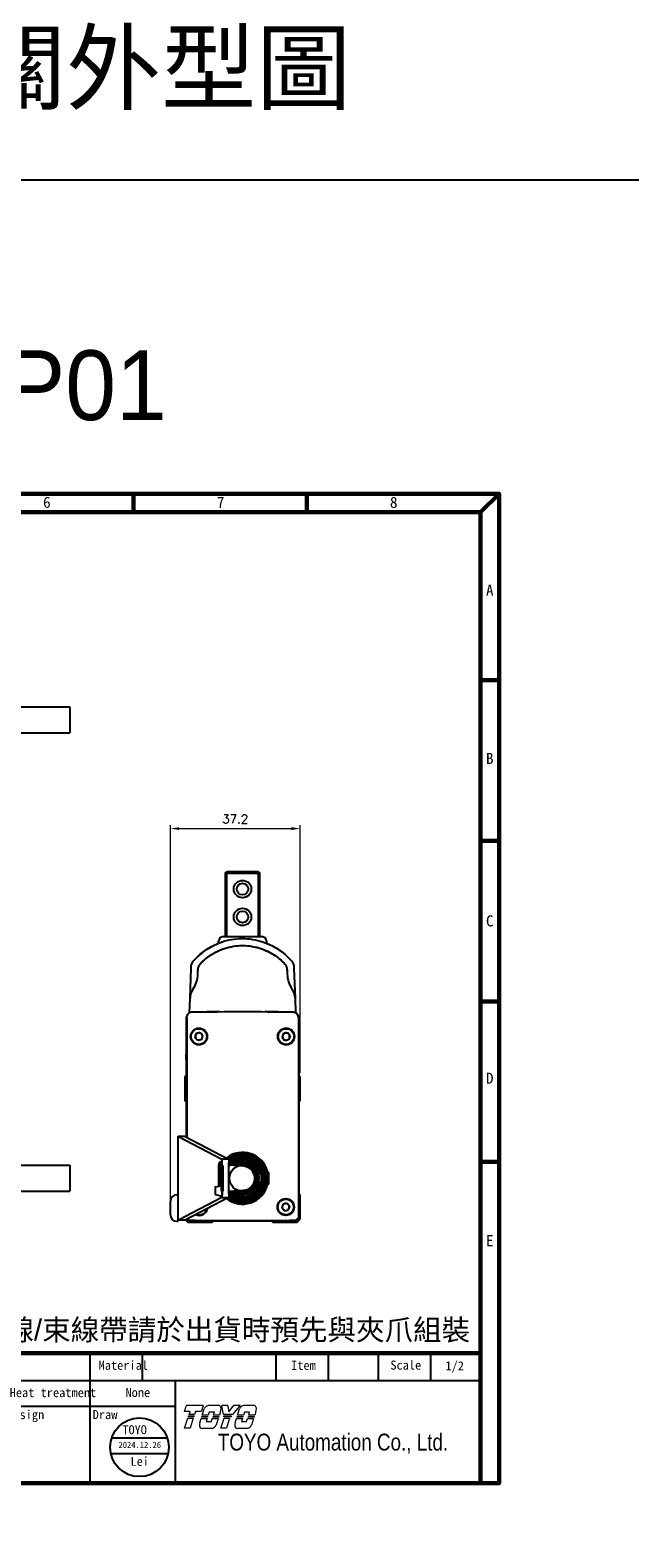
# Model space of a CAD drawing. Header units: millimetres. Extents: x 399 to 6233, y -1870 to 1602.
# Tile 662 of 711: x 5561 to 5733, y 516 to 949. Entities that reach past the tile are written whole.
import ezdxf
from ezdxf.enums import TextEntityAlignment as Align

# ---------------------------------------------------------------- set-up
doc = ezdxf.new("R2010")
doc.units = ezdxf.units.MM
doc.linetypes.add('SLD-實線', pattern=[0])
for name, color, linetype, lineweight in [('AM_0', 7, 'Continuous', 50), ('AM_5', 3, 'Continuous', 25), ('可見 (ISO)', 7, 'Continuous', 25)]:
    doc.layers.add(name, color=color, linetype=linetype, lineweight=lineweight)
doc.layers.add('BORDER', color=7, linetype='Continuous')
doc.layers.add('圖框', color=7, linetype='SLD-實線')
doc.styles.add('SEACAD_arial_ttf', font='arial.ttf', dxfattribs={"height": 0.2})
doc.styles.get("Standard").update_dxf_attribs({"font": 'arial.ttf'})
doc.styles.add('尺寸標註', font='romans.shx', dxfattribs={"bigfont": 'CHINESET.SHX'})
doc.styles.add('標題欄', font='txt')
doc.dimstyles.new('CNS1$0', dxfattribs={"dimtxt": 2.5, "dimasz": 2.5, "dimexe": 1, "dimexo": 1, "dimgap": 1.5, "dimtad": 1, "dimtoh": 1, "dimdec": 1, "dimdsep": 46, "dimtxsty": '尺寸標註', "dimcen": 0, "dimclrd": 2, "dimclre": 2, "dimclrt": 1, "dimadec": 0, "dimazin": 2, "dimtp": 0.1, "dimtm": 0.1, "dimtfac": 0.71, "dimtdec": 1, "dimtmove": 0, "dimatfit": 0, "dimfxl": 0, "dimlwd": 13, "dimlwe": 13, "dimarcsym": 0})

# ---------------------------------------------------------------- blocks, each defined once
blk = doc.blocks.new('A4-英文圖框-橫式')
at = {"layer": 'BORDER', "color": 123, "linetype": 'Continuous', "lineweight": 60, "ltscale": 25.4}
for p, q in [((2450.2, 183.5), (2450.2, 188.79)), ((2499.95, 183.5), (2499.95, 188.79)), ((2549.79, 183.5), (2555.09, 188.79)), ((2151.7, 183.5), (2549.79, 183.5)), ((2549.79, 183.5), (2549.79, -95.06)), ((2549.79, 135.31), (2555.09, 135.31)), ((2549.79, 89.23), (2555.09, 89.23)), ((2549.79, 43.16), (2555.09, 43.16)), ((2549.79, -2.91), (2555.09, -2.91)), ((2151.7, -57.78), (2549.79, -57.78))]:
    blk.add_line(p, q, dxfattribs=at)
at = {"layer": 'BORDER', "color": 60, "linetype": 'Continuous', "ltscale": 25.4}
for p, q in [((2437.78, -65.63), (2437.78, -57.78)), ((2452.78, -65.63), (2452.78, -57.78)), ((2491.17, -65.63), (2491.17, -57.78)), ((2506.17, -65.63), (2506.17, -57.78)), ((2520.48, -65.63), (2520.48, -57.78)), ((2535.48, -65.63), (2535.48, -57.78)), ((2151.7, -65.63), (2549.79, -65.63)), ((2437.78, -95.06), (2437.78, -65.63)), ((2462.31, -95.06), (2462.31, -65.63)), ((2364.21, -72.99), (2462.31, -72.99)), ((2364.21, -95.06), (2549.79, -95.06))]:
    blk.add_line(p, q, dxfattribs=at)
at = {"layer": 'BORDER', "color": 123, "linetype": 'Continuous', "lineweight": 60, "ltscale": 25.4}
blk.add_lwpolyline([(2151.7, 188.79), (2555.09, 188.79), (2555.09, -95.06), (2151.7, -95.06)], close=True, dxfattribs=at)
at = {"layer": '可見 (ISO)', "lineweight": 5}
for p, q in [((2464.86, -74.45), (2465.34, -72.94)), ((2465.42, -72.7), (2465.34, -72.94)), ((2465.42, -72.7), (2470.26, -72.7)), ((2470.18, -72.94), (2469.69, -74.45)), ((2470.18, -72.94), (2470.26, -72.7)), ((2471.8, -72.7), (2474.55, -72.7)), ((2475.55, -72.7), (2475.59, -72.94)), ((2475.55, -72.7), (2477.31, -72.7)), ((2476.04, -75.35), (2475.59, -72.94)), ((2477.34, -72.94), (2477.31, -72.7)), ((2477.34, -72.94), (2477.59, -74.57)), ((2477.59, -74.57), (2478.86, -72.94)), ((2480.66, -72.94), (2478.67, -75.35)), ((2479.05, -72.7), (2478.86, -72.94)), ((2479.05, -72.7), (2480.86, -72.7)), ((2480.66, -72.94), (2480.86, -72.7)), ((2481.92, -72.7), (2484.68, -72.7)), ((2466.49, -74.45), (2464.86, -74.45)), ((2464.9, -79.28), (2465.84, -76.38)), ((2465.84, -76.38), (2467.4, -76.38)), ((2465.99, -75.96), (2466.06, -75.75)), ((2467.55, -75.96), (2465.99, -75.96)), ((2466.06, -75.75), (2467.62, -75.75)), ((2466.2, -75.35), (2466.49, -74.45)), ((2467.77, -75.35), (2466.2, -75.35)), ((2467.4, -76.38), (2466.47, -79.28)), ((2467.62, -75.75), (2467.55, -75.96)), ((2468.06, -74.45), (2467.77, -75.35)), ((2469.69, -74.45), (2468.06, -74.45)), ((2469.25, -77.77), (2469.66, -76.5)), ((2469.66, -76.5), (2471.36, -76.5)), ((2469.79, -76.08), (2469.86, -75.88)), ((2471.49, -76.08), (2469.79, -76.08)), ((2469.86, -75.88), (2471.56, -75.88)), ((2469.97, -75.48), (2470.53, -73.73)), ((2471.69, -75.48), (2469.97, -75.48)), ((2471.36, -76.5), (2471.09, -77.31)), ((2471.09, -77.31), (2472.57, -77.31)), ((2471.56, -75.88), (2471.49, -76.08)), ((2471.95, -74.66), (2471.69, -75.48)), ((2473.43, -74.66), (2471.95, -74.66)), ((2472.57, -77.31), (2472.83, -76.5)), ((2472.83, -76.5), (2474.53, -76.5)), ((2472.99, -76.08), (2473.06, -75.88)), ((2474.69, -76.08), (2472.99, -76.08)), ((2473.06, -75.88), (2474.76, -75.88)), ((2473.17, -75.48), (2473.43, -74.66)), ((2474.89, -75.48), (2473.17, -75.48)), ((2474.53, -76.5), (2473.94, -78.35)), ((2474.76, -75.88), (2474.69, -76.08)), ((2475.2, -74.5), (2474.89, -75.48)), ((2475.3, -79.28), (2476.23, -76.38)), ((2478.67, -75.35), (2476.04, -75.35)), ((2476.16, -75.96), (2476.12, -75.75)), ((2476.12, -75.75), (2478.35, -75.75)), ((2478.18, -75.96), (2476.16, -75.96)), ((2476.23, -76.38), (2477.8, -76.38)), ((2477.8, -76.38), (2476.87, -79.28)), ((2478.35, -75.75), (2478.18, -75.96)), ((2479.37, -77.77), (2479.78, -76.5)), ((2479.78, -76.5), (2481.48, -76.5)), ((2479.92, -76.08), (2479.98, -75.88)), ((2481.61, -76.08), (2479.92, -76.08)), ((2479.98, -75.88), (2481.68, -75.88)), ((2480.09, -75.48), (2480.65, -73.73)), ((2481.81, -75.48), (2480.09, -75.48)), ((2481.48, -76.5), (2481.22, -77.31)), ((2481.22, -77.31), (2482.69, -77.31)), ((2481.68, -75.88), (2481.61, -76.08)), ((2482.08, -74.66), (2481.81, -75.48)), ((2483.55, -74.66), (2482.08, -74.66)), ((2482.69, -77.31), (2482.95, -76.5)), ((2482.95, -76.5), (2484.65, -76.5)), ((2483.11, -76.08), (2483.18, -75.88)), ((2484.81, -76.08), (2483.11, -76.08)), ((2483.18, -75.88), (2484.88, -75.88)), ((2483.29, -75.48), (2483.55, -74.66)), ((2485.01, -75.48), (2483.29, -75.48)), ((2484.65, -76.5), (2484.06, -78.35)), ((2484.88, -75.88), (2484.81, -76.08)), ((2485.33, -74.5), (2485.01, -75.48)), ((2466.47, -79.28), (2464.9, -79.28)), ((2472.78, -79.33), (2470.03, -79.33)), ((2476.87, -79.28), (2475.3, -79.28)), ((2482.91, -79.33), (2480.15, -79.33))]:
    blk.add_line(p, q, dxfattribs=at)
for centre, radius, start, end in [((2471.99, -74.24), 1.55, 123.3001, 160.8894), ((2474.52, -73.55), 0.85, 349.7215, 45.5037), ((2482.12, -74.24), 1.55, 123.3001, 160.8894), ((2484.64, -73.55), 0.85, 349.7215, 45.5037), ((2474.81, -78.7), 5.64, 170.4732, 176.6243), ((2469.75, -73.08), 5.64, 345.4024, 353.6243), ((2484.93, -78.7), 5.64, 170.4732, 176.6243), ((2479.87, -73.08), 5.64, 345.4024, 353.6243), ((2470.02, -78.48), 0.85, 172.7215, 270.3361), ((2472.48, -77.8), 1.55, 281.1769, 339.4117), ((2480.15, -78.48), 0.85, 172.7215, 270.3361), ((2482.61, -77.8), 1.55, 281.1769, 339.4117)]:
    blk.add_arc(centre, radius, start, end, dxfattribs=at)
for points, knots in [([(2471.14, -72.94), (2471.22, -72.89), (2471.31, -72.84), (2471.53, -72.75), (2471.66, -72.72), (2471.8, -72.7)], [0.7632588, 0.7632588, 0.7632588, 0.7632588, 0.8183582, 0.8183582, 0.8969132, 0.8969132, 0.8969132, 0.8969132]), ([(2475.11, -72.94), (2475.04, -72.87), (2474.94, -72.81), (2474.75, -72.73), (2474.65, -72.71), (2474.55, -72.7)], [0.3846511, 0.3846511, 0.3846511, 0.3846511, 0.4469665, 0.4469665, 0.5029651, 0.5029651, 0.5029651, 0.5029651]), ([(2481.26, -72.94), (2481.34, -72.89), (2481.43, -72.84), (2481.65, -72.75), (2481.79, -72.72), (2481.92, -72.7)], [0.7632591, 0.7632591, 0.7632591, 0.7632591, 0.8183584, 0.8183584, 0.8969135, 0.8969135, 0.8969135, 0.8969135]), ([(2485.23, -72.94), (2485.16, -72.87), (2485.06, -72.81), (2484.87, -72.73), (2484.77, -72.71), (2484.68, -72.7)], [0.3846512, 0.3846512, 0.3846512, 0.3846512, 0.4469719, 0.4469719, 0.5029651, 0.5029651, 0.5029651, 0.5029651])]:
    blk.add_open_spline(points, degree=3, knots=knots, dxfattribs=at)
at = {"color": 60, "style": '標題欄'}
for s, p in [('6', (2424.32, 184.72)), ('7', (2474.15, 184.72)), ('8', (2523.79, 184.72)), ('A', (2551.33, 159.51)), ('B', (2551.33, 111.26)), ('C', (2551.33, 64.66)), ('D', (2551.33, 19.54)), ('E', (2551.33, -27.06))]:
    blk.add_text(s, height=3.18, dxfattribs=at).set_placement(p)
at = {"color": 3, "style": '標題欄'}
for s, p in [('7', (2474.15, 184.72)), ('A', (2551.33, 159.51)), ('B', (2551.33, 111.26)), ('C', (2551.33, 64.66)), ('D', (2551.33, 19.54)), ('E', (2551.33, -27.06))]:
    blk.add_text(s, height=3.18, dxfattribs=at).set_placement(p)
at = {"layer": 'BORDER', "color": 7, "linetype": 'Continuous', "ltscale": 25.4, "style": 'SEACAD_arial_ttf', "width": 0.8}
blk.add_text('TOYO Automation Co., Ltd.', height=4.8353, dxfattribs=at).set_placement((2474.42, -80.83), align=Align.TOP_LEFT)
at = {"layer": '圖框', "style": '標題欄'}
for s, height, p in [(' Material', 2.605, (2438.46, -59.91)), ('Item', 2.605, (2495.44, -59.94)), ('Scale', 2.605, (2523.91, -59.86)), ('Heat treatment', 2.6053, (2414.74, -67.75)), ('Design', 2.605, (2414.01, -74.05)), ('Draw', 2.605, (2438.54, -74.05))]:
    blk.add_text(s, height=height, dxfattribs=at).set_placement(p, align=Align.TOP_LEFT)
blk = doc.blocks.new('*D306')
at = {"layer": 'AM_5', "color": 2, "lineweight": 13}
for p, q in [((5600.8, 612.02), (5600.8, 720.87)), ((5603.3, 719.87), (5635.5, 719.87)), ((5638, 649.77), (5638, 720.87))]:
    blk.add_line(p, q, dxfattribs=at)
at = {"layer": 'AM_5', "color": 2, "lineweight": -2}
for points in [[(5603.3, 720.28), (5603.3, 719.45), (5600.8, 719.87)], [(5635.5, 720.28), (5635.5, 719.45), (5638, 719.87)]]:
    blk.add_solid(points, dxfattribs=at)
at = {"layer": 'Defpoints', "color": 0, "lineweight": -2}
for p in [(5638, 719.87), (5638, 648.77), (5600.8, 611.02)]:
    blk.add_point(p, dxfattribs=at)
at = {"layer": 'AM_5', "color": 1, "insert": (5619.4, 722.62), "char_height": 2.5, "attachment_point": 5, "style": '尺寸標註'}
blk.add_mtext('37.2', dxfattribs=at)

msp = doc.modelspace()

# ---------------------------------------------------------------- linework, layer by layer
for p, q in [((5613.608, 616.797), (5613.608, 615.196)), ((5613.824, 614.909), (5615.224, 614.564)), ((5613.849, 617.091), (5615.249, 617.436)), ((5615.608, 617.142), (5615.608, 614.851)), ((5615.608, 617.099), (5615.608, 614.894))]:
    msp.add_line(p, q)
at = {"color": 1}
for p, q in [((5583.949, 545.101), (5599.919, 545.101)), ((5583.695, 540.64), (5600.173, 540.64))]:
    msp.add_line(p, q, dxfattribs=at)
at = {"color": 2}
msp.add_lwpolyline([(5231.682, 905.937), (6233.463, 905.937), (6233.463, -859.484), (5231.682, -859.484)], close=True, dxfattribs=at)
at = {"color": 1}
msp.add_circle((5591.934, 542.408), 8.427, dxfattribs=at)
for centre, start, end in [((5613.908, 616.797), 101.30993, 180), ((5613.908, 615.196), 180, 253.67936), ((5615.308, 614.851), 253.67936, 0), ((5615.308, 617.142), 0, 101.30993)]:
    msp.add_arc(centre, 0.3, start, end)
at = {"layer": 'AM_0'}
for p, q in [((5614.889, 617.347), (5614.889, 623.272)), ((5615.609, 615.872), (5615.609, 623.272)), ((5617.617, 624.289), (5617.609, 624.289)), ((5621.726, 623.315), (5617.612, 623.571)), ((5621.771, 624.033), (5617.635, 624.289)), ((5615.608, 615.572), (5615.609, 615.572)), ((5615.609, 614.851), (5615.608, 614.851)), ((5617.687, 615.578), (5621.728, 615.829)), ((5617.747, 614.86), (5621.773, 615.111))]:
    msp.add_line(p, q, dxfattribs=at)
for centre, radius, start, end in [((5615.909, 623.272), 1.02, 107.10464, 180), ((5617.594, 623.272), 0.3, 86.43146, 87.07995), ((5617.616, 623.989), 0.3, 86.46463, 89.91868), ((5621.495, 619.572), 3.75, 273.56049, 86.46463), ((5621.495, 619.572), 4.47, 273.56049, 86.46463), ((5617.5, 618.572), 3, 272.07315, 273.56049), ((5617.561, 617.854), 3, 270.92491, 273.56049)]:
    msp.add_arc(centre, radius, start, end, dxfattribs=at)
at = {"layer": '可見 (ISO)'}
for p, q in [((5527.292, 754.829), (5572.006, 754.829)), ((5572.006, 754.829), (5572.006, 747.329)), ((5527.292, 747.329), (5572.006, 747.329)), ((5616.745, 707.272), (5616.495, 707.022)), ((5616.495, 707.022), (5616.495, 688.872)), ((5616.745, 707.272), (5616.995, 707.522)), ((5616.995, 707.022), (5616.745, 707.272)), ((5616.995, 707.522), (5625.995, 707.522)), ((5616.995, 688.872), (5616.995, 707.022)), ((5625.995, 707.022), (5616.995, 707.022)), ((5625.995, 707.522), (5626.245, 707.272)), ((5626.245, 707.272), (5625.995, 707.022)), ((5625.995, 707.022), (5625.995, 688.872)), ((5626.495, 707.022), (5626.245, 707.272)), ((5626.495, 688.872), (5626.495, 707.022)), ((5615.951, 688.872), (5627.039, 688.872)), ((5614.651, 687.012), (5614.651, 687.572)), ((5614.934, 687.121), (5614.934, 687.121)), ((5628.056, 687.121), (5628.056, 687.121)), ((5628.339, 687.572), (5628.339, 687.012)), ((5606.441, 671.246), (5606.736, 679.691)), ((5606.736, 679.691), (5606.748, 680.054)), ((5608.681, 678.1), (5608.717, 679.125)), ((5608.722, 679.252), (5608.717, 679.125)), ((5634.273, 679.125), (5634.268, 679.252)), ((5634.273, 679.125), (5634.309, 678.1)), ((5636.242, 680.054), (5636.254, 679.691)), ((5636.254, 679.691), (5636.549, 671.246)), ((5606.295, 667.066), (5606.441, 671.246)), ((5636.549, 671.246), (5636.695, 667.066)), ((5611.295, 667.422), (5611.221, 667.348)), ((5611.295, 667.422), (5614.895, 667.422)), ((5614.895, 667.422), (5614.963, 667.354)), ((5628.095, 667.422), (5628.027, 667.354)), ((5628.095, 667.422), (5631.695, 667.422)), ((5631.695, 667.422), (5631.769, 667.348)), ((5605.295, 665.322), (5605.295, 655.122)), ((5605.482, 665.585), (5605.482, 631.331)), ((5606.995, 661.705), (5606.995, 661.705)), ((5637.508, 665.585), (5637.508, 608.009)), ((5637.695, 655.122), (5637.695, 665.322)), ((5606.866, 658.933), (5606.866, 658.933)), ((5606.903, 661.57), (5606.903, 661.57)), ((5606.995, 658.739), (5606.995, 658.739)), ((5608.149, 661.046), (5607.859, 659.902)), ((5608.704, 659.078), (5607.859, 659.902)), ((5609.286, 661.366), (5608.149, 661.046)), ((5609.841, 659.398), (5608.704, 659.078)), ((5609.286, 661.366), (5610.131, 660.542)), ((5609.841, 659.398), (5610.131, 660.542)), ((5633.272, 661.155), (5632.825, 660.062)), ((5632.825, 660.062), (5633.548, 659.129)), ((5633.272, 661.155), (5634.442, 661.315)), ((5634.718, 659.289), (5633.548, 659.129)), ((5635.165, 660.382), (5634.442, 661.315)), ((5635.165, 660.382), (5634.718, 659.289)), ((5635.995, 658.739), (5635.995, 658.739)), ((5636.124, 658.933), (5636.124, 658.933)), ((5605.295, 653.622), (5605.295, 655.122)), ((5605.295, 653.622), (5605.482, 653.622)), ((5605.295, 653.522), (5605.482, 653.522)), ((5605.295, 653.522), (5605.295, 649.072)), ((5637.508, 653.622), (5637.695, 653.622)), ((5637.508, 653.522), (5637.695, 653.522)), ((5637.695, 655.122), (5637.695, 653.622)), ((5637.695, 649.072), (5637.695, 653.522)), ((5605.295, 649.072), (5604.995, 648.772)), ((5604.995, 648.772), (5604.995, 641.772)), ((5637.995, 648.772), (5637.695, 649.072)), ((5637.995, 641.772), (5637.995, 648.772)), ((5604.995, 641.772), (5605.295, 641.472)), ((5605.295, 641.472), (5605.295, 631.428)), ((5637.695, 641.472), (5637.995, 641.772)), ((5637.695, 615.144), (5637.695, 641.472)), ((5602.995, 607.522), (5602.995, 631.622)), ((5602.995, 631.622), (5604.995, 631.622)), ((5615.402, 625.072), (5603.131, 631.477)), ((5605.063, 631.55), (5617.473, 625.072)), ((5530.199, 623.322), (5572.006, 623.322)), ((5572.006, 623.322), (5572.006, 615.822)), ((5615.541, 625.072), (5615.402, 625.072)), ((5615.609, 625.072), (5615.541, 625.072)), ((5615.609, 624.072), (5615.609, 625.072)), ((5617.609, 625.072), (5615.609, 625.072)), ((5615.609, 615.072), (5615.609, 624.072)), ((5617.609, 625.072), (5617.609, 624.072)), ((5617.609, 615.072), (5617.609, 624.072)), ((5628.324, 621.472), (5628.41, 621.472)), ((5628.91, 620.972), (5628.91, 621.04)), ((5628.91, 620.972), (5628.91, 618.172)), ((5530.199, 615.822), (5572.006, 615.822)), ((5602.695, 614.822), (5602.995, 614.822)), ((5615.609, 614.072), (5615.609, 615.072)), ((5617.609, 615.072), (5617.609, 614.072)), ((5628.41, 617.672), (5628.324, 617.672)), ((5628.91, 618.172), (5628.91, 618.172)), ((5628.91, 618.104), (5628.91, 618.104)), ((5637.995, 614.844), (5637.695, 615.144)), ((5637.995, 607.844), (5637.995, 614.844)), ((5600.795, 609.122), (5600.795, 612.922)), ((5603.131, 607.667), (5615.402, 614.072)), ((5617.473, 614.072), (5605.063, 607.594)), ((5615.402, 614.072), (5615.541, 614.072)), ((5615.541, 614.072), (5615.609, 614.072)), ((5615.609, 614.072), (5617.609, 614.072)), ((5633.173, 612.256), (5632.725, 611.164)), ((5633.447, 610.23), (5632.725, 611.164)), ((5633.173, 612.256), (5634.343, 612.414)), ((5633.447, 610.23), (5634.617, 610.387)), ((5634.343, 612.414), (5635.065, 611.48)), ((5634.617, 610.387), (5635.065, 611.48)), ((5602.695, 607.222), (5602.995, 607.222)), ((5604.995, 607.522), (5602.995, 607.522)), ((5602.995, 607.222), (5602.995, 607.522)), ((5605.182, 607.657), (5605.817, 607.022)), ((5605.817, 607.022), (5612.817, 607.022)), ((5612.817, 607.022), (5613.117, 607.322)), ((5613.117, 607.322), (5629.873, 607.322)), ((5629.873, 607.322), (5630.173, 607.022)), ((5630.173, 607.022), (5637.173, 607.022)), ((5637.173, 607.022), (5637.995, 607.844))]:
    msp.add_line(p, q, dxfattribs=at)
for centre, radius in [((5621.495, 702.522), 2.5), ((5621.495, 702.522), 1.65), ((5621.495, 694.522), 2.5), ((5621.495, 694.522), 1.65), ((5608.995, 660.222), 2.4), ((5608.995, 660.222), 2.25), ((5633.995, 660.222), 2.4), ((5633.995, 660.222), 2.25), ((5621.495, 619.572), 3.75), ((5633.895, 611.322), 2.4), ((5633.895, 611.322), 2.25)]:
    msp.add_circle(centre, radius, dxfattribs=at)
for centre, radius, start, end in [((5615.951, 687.572), 1.3, 90, 180), ((5627.039, 687.572), 1.3, 0, 90), ((5600.686, 678.379), 8, 325.79577, 358), ((5642.304, 678.379), 8, 182, 214.20423), ((5606.895, 665.322), 1.6, 141.58455, 180), ((5636.095, 665.322), 1.6, 0, 38.41812), ((5608.995, 660.222), 1.022, 165.7379, 225.7379), ((5608.995, 660.222), 1.023, 105.7379, 165.7379), ((5608.995, 660.222), 1.023, 225.7379, 285.7379), ((5608.995, 660.222), 1.023, 45.7379, 105.7379), ((5608.995, 660.222), 1.023, 285.7379, 345.7379), ((5608.995, 660.222), 1.023, 345.7379, 45.7379), ((5608.995, 656.022), 2.25, 60.31062, 60.31124), ((5633.995, 656.022), 2.5, 123.05714, 123.05786), ((5633.995, 660.222), 1.023, 157.77226, 217.77226), ((5633.995, 660.222), 1.023, 97.77226, 157.77226), ((5633.995, 660.222), 1.022, 217.77226, 277.77226), ((5633.995, 660.222), 1.023, 37.77226, 97.77226), ((5633.995, 660.222), 1.023, 277.77226, 337.77226), ((5633.995, 660.222), 1.023, 337.77226, 37.77226), ((5633.995, 656.022), 2.25, 60.6663, 60.66673), ((5621.495, 619.572), 7.415, 14.84684, 128.44881), ((5621.495, 619.572), 7.088, 232.73217, 127.26783), ((5621.495, 619.572), 6.996, 233.08572, 126.91428), ((5621.495, 619.572), 6.905, 233.44975, 126.55025), ((5621.495, 619.572), 6.813, 233.8316, 126.1684), ((5621.495, 619.572), 6.721, 234.67792, 125.32208), ((5621.495, 619.572), 6.629, 234.11407, 125.88593), ((5621.495, 619.572), 6.538, 233.53019, 126.46981), ((5621.495, 619.572), 6.446, 232.92506, 127.07494), ((5621.495, 619.572), 6.354, 232.29737, 127.70263), ((5621.495, 619.572), 6.262, 231.64569, 128.35431), ((5621.495, 619.572), 6.171, 230.96845, 129.03155), ((5621.495, 619.572), 5.55, 133.92551, 134.44095), ((5621.495, 619.572), 5.183, 130.08679, 138.56854), ((5621.495, 619.572), 6.079, 230.87676, 129.13052), ((5621.495, 619.572), 5.907, 232.74226, 127.28286), ((5621.495, 619.572), 5.55, 21.37565, 122.81622), ((5621.495, 619.572), 5.183, 23.03684, 116.87537), ((5628.41, 620.972), 0.5, 0, 90), ((5602.695, 612.922), 1.9, 90, 180), ((5621.495, 619.572), 7.415, 231.55119, 345.15316), ((5621.495, 619.572), 5.183, 221.43146, 229.90517), ((5621.495, 619.572), 5.55, 225.55905, 226.06215), ((5621.495, 619.572), 5.55, 237.2089, 338.62435), ((5621.495, 619.572), 5.183, 243.14975, 336.96316), ((5628.41, 618.172), 0.5, 270, 0), ((5609.095, 611.322), 2.4, 244.39831, 350.72951), ((5609.095, 611.322), 2.25, 247.31631, 347.81151), ((5633.895, 611.322), 1.022, 157.67894, 217.67894), ((5633.895, 611.322), 1.022, 97.67894, 157.67894), ((5633.895, 611.322), 1.022, 217.67894, 277.67894), ((5633.895, 611.322), 1.022, 37.67894, 97.67894), ((5633.895, 611.322), 1.022, 277.67894, 337.67894), ((5633.895, 611.322), 1.022, 337.67894, 37.67894), ((5602.695, 609.122), 1.9, 180, 270)]:
    msp.add_arc(centre, radius, start, end, dxfattribs=at)
for centre, major_axis, ratio, start_param, end_param in [((5610.555, 671.36), (-1.408, -4.307), 0.898141, 4.4013707, 5.0234078), ((5632.435, 671.36), (1.408, -4.307), 0.898141, 1.2597775, 1.8818146), ((5607.228, 666.839), (-0.001, 0.5), 0.1567782, 6.2655135, 6.2831853), ((5635.762, 666.839), (0.001, 0.5), 0.1567782, 0, 0.0176718), ((5606.995, 631.622), (-4, 0), 0.1398656, 0, 0.2617994), ((5606.995, 631.622), (2, 0), 0.1398656, 3.1415927, 3.403392), ((5606.995, 607.522), (4, 0), 0.1398656, 2.8797933, 3.1415927), ((5606.995, 607.522), (-2, 0), 0.1398656, 6.0213859, 6.2831853), ((5605.982, 607.509), (-0.5, 0.5), 0.0174471, 0.7288433, 0.9590289), ((5619.613, 608.692), (-79.219, 0.029), 0.015218, 1.3978721, 1.5945593), ((5623.377, 608.692), (-79.219, -0.029), 0.015218, 1.5470333, 1.7437205), ((5637.009, 608.007), (-0.496, 0.493), 0.0865197, 4.1686678, 4.6287166), ((5637.008, 607.509), (-0.5, -0.5), 0.0174471, 2.1825637, 3.1241314)]:
    msp.add_ellipse(centre, major_axis=major_axis, ratio=ratio, start_param=start_param, end_param=end_param, dxfattribs=at)
for points, knots in [([(5607.477, 681.911), (5608.765, 683.401), (5610.315, 684.697), (5613.735, 686.739), (5615.661, 687.493), (5619.59, 688.33), (5621.644, 688.429), (5625.622, 687.965), (5627.6, 687.402), (5631.229, 685.687), (5632.927, 684.511), (5634.771, 682.731), (5635.152, 682.329), (5635.513, 681.911)], [0, 0, 0, 0, 0.5908568, 0.5908568, 1.1950642, 1.1950642, 1.7959865, 1.7959865, 2.3968366, 2.3968366, 3.0003228, 3.0003228, 3.165938, 3.165938, 3.165938, 3.165938]), ([(5607.477, 681.911), (5608.574, 683.179), (5609.864, 684.317), (5611.284, 685.255), (5611.847, 685.627), (5612.43, 685.967), (5613.027, 686.274)], [2.28374629, 2.28374629, 2.28374629, 2.28374629, 2.55789842, 2.55789842, 2.55789842, 2.66655297, 2.66655297, 2.66655297, 2.66655297]), ([(5609.553, 681.221), (5610.768, 682.491), (5612.208, 683.577), (5615.348, 685.242), (5617.098, 685.825), (5620.638, 686.396), (5622.474, 686.389), (5626, 685.794), (5627.737, 685.203), (5630.833, 683.539), (5632.243, 682.469), (5633.437, 681.221)], [0, 0, 0, 0, 0.527466, 0.527466, 1.0663792, 1.0663792, 1.6030873, 1.6030873, 2.1391423, 2.1391423, 2.6574621, 2.6574621, 2.6574621, 2.6574621]), ([(5609.553, 681.221), (5610.77, 682.493), (5612.211, 683.58), (5615.353, 685.244), (5617.103, 685.827), (5620.643, 686.396), (5622.48, 686.389), (5626.006, 685.793), (5627.743, 685.2), (5630.836, 683.536), (5632.245, 682.468), (5633.437, 681.221)], [0, 0, 0, 0, 0.528018, 0.528018, 1.066826, 1.066826, 1.6036076, 1.6036076, 2.1398247, 2.1398247, 2.6574134, 2.6574134, 2.6574134, 2.6574134]), ([(5609.553, 681.221), (5610.322, 682.025), (5611.172, 682.75), (5612.086, 683.383), (5613.001, 684.016), (5613.979, 684.557), (5615.002, 684.993), (5616.025, 685.43), (5617.092, 685.763), (5618.181, 685.986), (5619.271, 686.209), (5620.383, 686.322), (5621.495, 686.322), (5622.607, 686.322), (5623.719, 686.209), (5624.809, 685.986), (5625.898, 685.763), (5626.965, 685.43), (5627.988, 684.993), (5629.011, 684.557), (5629.989, 684.016), (5630.904, 683.383), (5631.818, 682.75), (5632.668, 682.025), (5633.437, 681.221)], [2.3343029, 2.3343029, 2.3343029, 2.3343029, 2.5361254, 2.5361254, 2.5361254, 2.7379478, 2.7379478, 2.7379478, 2.9397702, 2.9397702, 2.9397702, 3.1415927, 3.1415927, 3.1415927, 3.3434151, 3.3434151, 3.3434151, 3.5452375, 3.5452375, 3.5452375, 3.7470599, 3.7470599, 3.7470599, 3.9488824, 3.9488824, 3.9488824, 3.9488824]), ([(5628.056, 687.121), (5629.324, 686.641), (5630.557, 686.014), (5631.706, 685.255), (5633.126, 684.317), (5634.416, 683.179), (5635.513, 681.911)], [3.50351318, 3.50351318, 3.50351318, 3.50351318, 3.72528688, 3.72528688, 3.72528688, 3.99943902, 3.99943902, 3.99943902, 3.99943902]), ([(5606.748, 680.054), (5606.755, 680.232), (5606.776, 680.404), (5606.812, 680.571), (5606.829, 680.655), (5606.851, 680.738), (5606.875, 680.819), (5606.9, 680.9), (5606.928, 680.98), (5606.959, 681.059), (5607.022, 681.216), (5607.097, 681.366), (5607.183, 681.508), (5607.27, 681.651), (5607.37, 681.787), (5607.477, 681.911)], [0, 0, 0, 0, 0.0005453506, 0.0005453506, 0.0005453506, 0.000818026, 0.000818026, 0.000818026, 0.0010907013, 0.0010907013, 0.0010907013, 0.0016360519, 0.0016360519, 0.0016360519, 0.0021814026, 0.0021814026, 0.0021814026, 0.0021814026]), ([(5606.748, 680.054), (5606.755, 680.232), (5606.776, 680.405), (5606.812, 680.573), (5606.848, 680.741), (5606.898, 680.906), (5606.961, 681.062), (5607.023, 681.219), (5607.097, 681.367), (5607.183, 681.509), (5607.269, 681.65), (5607.369, 681.786), (5607.477, 681.911)], [0, 0, 0, 0, 0.0005346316, 0.0005346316, 0.0005346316, 0.0010692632, 0.0010692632, 0.0010692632, 0.0016038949, 0.0016038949, 0.0016038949, 0.0021385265, 0.0021385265, 0.0021385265, 0.0021385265]), ([(5606.748, 680.054), (5606.749, 680.059), (5606.749, 680.063), (5606.749, 680.073), (5606.749, 680.077), (5606.75, 680.087), (5606.75, 680.091), (5606.75, 680.101), (5606.751, 680.105), (5606.751, 680.115), (5606.751, 680.119), (5606.752, 680.124)], [0.034899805, 0.034899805, 0.034899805, 0.034899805, 0.039592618, 0.039592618, 0.044285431, 0.044285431, 0.048978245, 0.048978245, 0.053671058, 0.053671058, 0.058363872, 0.058363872, 0.058363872, 0.058363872]), ([(5608.722, 679.252), (5608.728, 679.443), (5608.753, 679.628), (5608.794, 679.809), (5608.835, 679.99), (5608.892, 680.165), (5608.963, 680.331), (5609.034, 680.496), (5609.119, 680.653), (5609.218, 680.802), (5609.317, 680.952), (5609.43, 681.093), (5609.553, 681.221)], [0, 0, 0, 0, 0.0005706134, 0.0005706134, 0.0005706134, 0.0011412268, 0.0011412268, 0.0011412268, 0.0017118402, 0.0017118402, 0.0017118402, 0.0022824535, 0.0022824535, 0.0022824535, 0.0022824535]), ([(5633.437, 681.221), (5633.685, 680.963), (5633.885, 680.661), (5634.098, 680.165), (5634.155, 679.99), (5634.237, 679.628), (5634.262, 679.443), (5634.268, 679.252)], [-0.0000117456, -0.0000117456, -0.0000117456, -0.0000117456, 0.0011385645, 0.0011385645, 0.0017137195, 0.0017137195, 0.0022888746, 0.0022888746, 0.0022888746, 0.0022888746]), ([(5635.513, 681.911), (5635.731, 681.659), (5635.904, 681.375), (5636.092, 680.906), (5636.142, 680.741), (5636.214, 680.405), (5636.235, 680.232), (5636.242, 680.054)], [-0.0000116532, -0.0000116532, -0.0000116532, -0.0000116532, 0.0010670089, 0.0010670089, 0.0016063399, 0.0016063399, 0.002145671, 0.002145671, 0.002145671, 0.002145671]), ([(5605.482, 665.585), (5605.482, 665.771), (5605.512, 665.958), (5605.629, 666.314), (5605.719, 666.486), (5605.888, 666.712), (5605.95, 666.782), (5606.156, 666.981), (5606.319, 667.093), (5606.665, 667.255), (5606.854, 667.308), (5607.104, 667.335), (5607.166, 667.338), (5607.227, 667.339)], [0, 0, 0, 0, 0.05560877, 0.05560877, 0.11242471, 0.11242471, 0.14052381, 0.14052381, 0.19848519, 0.19848519, 0.25603109, 0.25603109, 0.27451464, 0.27451464, 0.27451464, 0.27451464]), ([(5607.228, 667.339), (5611.944, 667.352), (5616.72, 667.358), (5626.27, 667.358), (5631.046, 667.352), (5635.762, 667.339)], [2.98416435, 2.98416435, 2.98416435, 2.98416435, 3.14159265, 3.14159265, 3.29902096, 3.29902096, 3.29902096, 3.29902096]), ([(5635.763, 667.339), (5635.951, 667.338), (5636.141, 667.306), (5636.5, 667.185), (5636.672, 667.092), (5636.974, 666.86), (5637.108, 666.717), (5637.319, 666.4), (5637.399, 666.222), (5637.488, 665.891), (5637.508, 665.737), (5637.508, 665.585)], [0, 0, 0, 0, 0.0567172, 0.0567172, 0.1142388, 0.1142388, 0.17150957, 0.17150957, 0.22875669, 0.22875669, 0.27441519, 0.27441519, 0.27441519, 0.27441519]), ([(5617.609, 623.267), (5617.621, 623.28), (5617.634, 623.293), (5617.729, 623.391), (5617.814, 623.473), (5617.903, 623.553)], [1.03974556, 1.03974556, 1.03974556, 1.03974556, 1.045111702, 1.045111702, 1.080676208, 1.080676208, 1.080676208, 1.080676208]), ([(5618.193, 624.254), (5618.37, 624.38), (5618.555, 624.495), (5618.985, 624.732), (5619.236, 624.847), (5619.494, 624.943)], [1.23799688, 1.23799688, 1.23799688, 1.23799688, 1.30288465, 1.30288465, 1.38533107, 1.38533107, 1.38533107, 1.38533107]), ([(5618.812, 624.216), (5618.889, 624.261), (5618.968, 624.304), (5619.191, 624.419), (5619.339, 624.487), (5619.489, 624.547)], [1.192782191, 1.192782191, 1.192782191, 1.192782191, 1.219619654, 1.219619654, 1.268169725, 1.268169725, 1.268169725, 1.268169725]), ([(5619.488, 624.547), (5619.488, 624.547), (5619.488, 624.547), (5619.49, 624.548), (5619.492, 624.549), (5619.496, 624.55), (5619.499, 624.551), (5619.507, 624.555), (5619.514, 624.558), (5619.619, 624.599), (5619.719, 624.636), (5619.894, 624.698), (5619.972, 624.725), (5620.106, 624.769), (5620.163, 624.788), (5620.245, 624.815), (5620.275, 624.825), (5620.312, 624.839), (5620.323, 624.843), (5620.334, 624.847), (5620.336, 624.849), (5620.336, 624.849)], [0, 0, 0, 0, 0.00002768, 0.00002768, 0.00061827, 0.00061827, 0.00140572, 0.00140572, 0.00350568, 0.00350568, 0.03532519, 0.03532519, 0.06290227, 0.06290227, 0.08784229, 0.08784229, 0.1064064, 0.1064064, 0.1180308, 0.1180308, 0.12492241, 0.12492241, 0.12492241, 0.12492241]), ([(5619.489, 624.547), (5619.594, 624.59), (5619.701, 624.63), (5619.902, 624.702), (5619.999, 624.734), (5620.159, 624.787), (5620.225, 624.808), (5620.29, 624.831), (5620.307, 624.837), (5620.328, 624.845), (5620.336, 624.849), (5620.336, 624.849)], [0, 0, 0, 0, 0.03395915, 0.03395915, 0.06801761, 0.06801761, 0.09955199, 0.09955199, 0.11263043, 0.11263043, 0.1238885, 0.1238885, 0.1238885, 0.1238885]), ([(5619.494, 624.943), (5619.597, 624.982), (5619.702, 625.018), (5619.901, 625.084), (5619.997, 625.114), (5620.156, 625.164), (5620.222, 625.184), (5620.289, 625.206), (5620.306, 625.212), (5620.329, 625.22), (5620.336, 625.223), (5620.338, 625.224), (5620.338, 625.224), (5620.338, 625.224)], [0, 0, 0, 0, 0.03311401, 0.03311401, 0.06655553, 0.06655553, 0.09789655, 0.09789655, 0.11100926, 0.11100926, 0.12208951, 0.12208951, 0.12377459, 0.12377459, 0.12377459, 0.12377459]), ([(5622.653, 625.223), (5622.653, 625.223), (5622.653, 625.223), (5622.653, 625.223), (5622.656, 625.222), (5622.668, 625.217), (5622.681, 625.212), (5622.721, 625.199), (5622.753, 625.189), (5622.838, 625.162), (5622.897, 625.144), (5623.035, 625.101), (5623.117, 625.075), (5623.297, 625.015), (5623.398, 624.98), (5623.496, 624.943)], [0.03021819, 0.03021819, 0.03021819, 0.03021819, 0.03034282, 0.03034282, 0.03788509, 0.03788509, 0.05032624, 0.05032624, 0.06910226, 0.06910226, 0.09394826, 0.09394826, 0.12232446, 0.12232446, 0.15393677, 0.15393677, 0.15393677, 0.15393677]), ([(5622.655, 624.848), (5622.655, 624.848), (5622.655, 624.848), (5622.655, 624.848), (5622.658, 624.846), (5622.671, 624.841), (5622.684, 624.836), (5622.725, 624.821), (5622.758, 624.811), (5622.844, 624.782), (5622.904, 624.763), (5623.043, 624.717), (5623.125, 624.689), (5623.304, 624.625), (5623.404, 624.587), (5623.501, 624.547)], [0.02990192, 0.02990192, 0.02990192, 0.02990192, 0.0302413, 0.0302413, 0.03787861, 0.03787861, 0.05048967, 0.05048967, 0.06940162, 0.06940162, 0.09437954, 0.09437954, 0.12291581, 0.12291581, 0.15450194, 0.15450194, 0.15450194, 0.15450194]), ([(5623.496, 624.943), (5624.072, 624.728), (5624.62, 624.414), (5625.581, 623.636), (5626.005, 623.159), (5626.668, 622.108), (5626.916, 621.521), (5627.208, 620.313), (5627.255, 619.677), (5627.143, 618.44), (5626.984, 617.822), (5626.482, 616.686), (5626.132, 616.152), (5625.292, 615.237), (5624.79, 614.843), (5624.005, 614.412), (5623.754, 614.297), (5623.496, 614.201)], [0, 0, 0, 0, 0.1845264, 0.1845264, 0.3709825, 0.3709825, 0.5573499, 0.5573499, 0.7437124, 0.7437124, 0.9300775, 0.9300775, 1.1164632, 1.1164632, 1.3028846, 1.3028846, 1.3853311, 1.3853311, 1.3853311, 1.3853311]), ([(5623.501, 624.547), (5624.035, 624.332), (5624.54, 624.025), (5625.419, 623.272), (5625.804, 622.816), (5626.398, 621.816), (5626.616, 621.26), (5626.859, 620.123), (5626.887, 619.526), (5626.752, 618.371), (5626.587, 617.797), (5626.089, 616.747), (5625.748, 616.256), (5624.939, 615.42), (5624.46, 615.065), (5623.799, 614.725), (5623.651, 614.657), (5623.501, 614.596)], [0, 0, 0, 0, 0.1727717, 0.1727717, 0.3472748, 0.3472748, 0.521718, 0.521718, 0.6961694, 0.6961694, 0.8706306, 0.8706306, 1.0451117, 1.0451117, 1.2196197, 1.2196197, 1.2681697, 1.2681697, 1.2681697, 1.2681697]), ([(5626.416, 621.214), (5626.444, 621.136), (5626.47, 621.062), (5626.519, 620.918), (5626.541, 620.851), (5626.565, 620.782), (5626.572, 620.765), (5626.581, 620.742), (5626.584, 620.734), (5626.585, 620.732), (5626.585, 620.732), (5626.585, 620.732)], [0.042433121, 0.042433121, 0.042433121, 0.042433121, 0.069091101, 0.069091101, 0.100980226, 0.100980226, 0.114155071, 0.114155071, 0.125294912, 0.125294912, 0.12724438, 0.12724438, 0.12724438, 0.12724438]), ([(5626.663, 621.595), (5626.704, 621.491), (5626.743, 621.384), (5626.812, 621.183), (5626.844, 621.085), (5626.896, 620.922), (5626.918, 620.853), (5626.941, 620.784), (5626.947, 620.766), (5626.956, 620.742), (5626.96, 620.733), (5626.961, 620.73), (5626.961, 620.729), (5626.961, 620.729)], [0, 0, 0, 0, 0.03352976, 0.03352976, 0.06740512, 0.06740512, 0.09907732, 0.09907732, 0.1122867, 0.1122867, 0.12364629, 0.12364629, 0.12626802, 0.12626802, 0.12626802, 0.12626802]), ([(5626.961, 618.413), (5626.961, 618.413), (5626.961, 618.413), (5626.961, 618.413), (5626.959, 618.41), (5626.954, 618.397), (5626.949, 618.385), (5626.935, 618.344), (5626.925, 618.312), (5626.897, 618.226), (5626.879, 618.167), (5626.835, 618.029), (5626.808, 617.946), (5626.743, 617.761), (5626.704, 617.654), (5626.663, 617.549)], [0.03006103, 0.03006103, 0.03006103, 0.03006103, 0.03027564, 0.03027564, 0.03785789, 0.03785789, 0.05037892, 0.05037892, 0.06922333, 0.06922333, 0.09410543, 0.09410543, 0.12253926, 0.12253926, 0.15625556, 0.15625556, 0.15625556, 0.15625556]), ([(5628.41, 621.472), (5628.492, 621.472), (5628.554, 621.472), (5628.597, 621.472), (5628.64, 621.472), (5628.662, 621.472), (5628.662, 621.472), (5628.662, 621.472), (5628.662, 621.472), (5628.662, 621.472)], [0, 0, 0, 0, 0.00042034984, 0.00042034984, 0.00042034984, 0.00084069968, 0.00084069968, 0.00084069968, 0.00084185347, 0.00084185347, 0.00084185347, 0.00084185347]), ([(5628.662, 621.472), (5628.709, 621.445), (5628.752, 621.409), (5628.811, 621.341), (5628.832, 621.311), (5628.876, 621.23), (5628.894, 621.177), (5628.908, 621.096), (5628.91, 621.068), (5628.91, 621.04)], [0, 0, 0, 0, 0.016163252, 0.016163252, 0.027193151, 0.027193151, 0.043604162, 0.043604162, 0.051899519, 0.051899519, 0.051899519, 0.051899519]), ([(5620.335, 614.296), (5620.335, 614.296), (5620.335, 614.296), (5620.335, 614.296), (5620.332, 614.298), (5620.319, 614.303), (5620.306, 614.308), (5620.265, 614.322), (5620.232, 614.333), (5620.146, 614.362), (5620.086, 614.381), (5619.947, 614.427), (5619.865, 614.455), (5619.686, 614.519), (5619.586, 614.557), (5619.489, 614.596)], [0.02990192, 0.02990192, 0.02990192, 0.02990192, 0.0302413, 0.0302413, 0.03787861, 0.03787861, 0.05048967, 0.05048967, 0.06940162, 0.06940162, 0.09437954, 0.09437954, 0.12291581, 0.12291581, 0.15450194, 0.15450194, 0.15450194, 0.15450194]), ([(5620.337, 613.92), (5620.337, 613.92), (5620.337, 613.92), (5620.337, 613.92), (5620.334, 613.922), (5620.322, 613.927), (5620.309, 613.931), (5620.269, 613.945), (5620.237, 613.955), (5620.152, 613.982), (5620.093, 614), (5619.955, 614.042), (5619.873, 614.069), (5619.693, 614.129), (5619.592, 614.164), (5619.494, 614.201)], [0.03021819, 0.03021819, 0.03021819, 0.03021819, 0.03034282, 0.03034282, 0.03788509, 0.03788509, 0.05032624, 0.05032624, 0.06910226, 0.06910226, 0.09394826, 0.09394826, 0.12232446, 0.12232446, 0.15393677, 0.15393677, 0.15393677, 0.15393677]), ([(5623.496, 614.201), (5623.393, 614.162), (5623.288, 614.126), (5623.089, 614.06), (5622.993, 614.029), (5622.834, 613.98), (5622.768, 613.96), (5622.701, 613.938), (5622.684, 613.932), (5622.661, 613.924), (5622.654, 613.921), (5622.652, 613.92), (5622.652, 613.92), (5622.652, 613.92)], [0, 0, 0, 0, 0.03311401, 0.03311401, 0.06655553, 0.06655553, 0.09789655, 0.09789655, 0.11100926, 0.11100926, 0.12208951, 0.12208951, 0.12377459, 0.12377459, 0.12377459, 0.12377459]), ([(5623.502, 614.597), (5623.502, 614.597), (5623.502, 614.597), (5623.5, 614.596), (5623.498, 614.595), (5623.494, 614.593), (5623.491, 614.592), (5623.483, 614.589), (5623.476, 614.586), (5623.371, 614.544), (5623.271, 614.507), (5623.096, 614.445), (5623.018, 614.419), (5622.884, 614.375), (5622.827, 614.356), (5622.745, 614.329), (5622.715, 614.319), (5622.678, 614.305), (5622.667, 614.301), (5622.656, 614.296), (5622.654, 614.295), (5622.654, 614.295)], [0, 0, 0, 0, 0.00002768, 0.00002768, 0.00061827, 0.00061827, 0.00140572, 0.00140572, 0.00350568, 0.00350568, 0.03532519, 0.03532519, 0.06290227, 0.06290227, 0.08784229, 0.08784229, 0.1064064, 0.1064064, 0.1180308, 0.1180308, 0.1249224, 0.1249224, 0.1249224, 0.1249224]), ([(5623.501, 614.596), (5623.396, 614.554), (5623.289, 614.514), (5623.088, 614.442), (5622.991, 614.41), (5622.831, 614.357), (5622.765, 614.336), (5622.7, 614.313), (5622.683, 614.307), (5622.662, 614.299), (5622.654, 614.295), (5622.654, 614.295)], [0, 0, 0, 0, 0.03395915, 0.03395915, 0.06801761, 0.06801761, 0.09955199, 0.09955199, 0.11263043, 0.11263043, 0.1238885, 0.1238885, 0.1238885, 0.1238885]), ([(5626.585, 618.411), (5626.585, 618.411), (5626.585, 618.411), (5626.584, 618.411), (5626.583, 618.407), (5626.577, 618.394), (5626.572, 618.381), (5626.557, 618.34), (5626.546, 618.307), (5626.516, 618.219), (5626.497, 618.16), (5626.449, 618.021), (5626.42, 617.938), (5626.351, 617.753), (5626.309, 617.647), (5626.265, 617.544)], [0.02972085, 0.02972085, 0.02972085, 0.02972085, 0.03016739, 0.03016739, 0.03785165, 0.03785165, 0.05055442, 0.05055442, 0.06954292, 0.06954292, 0.09456574, 0.09456574, 0.12317345, 0.12317345, 0.15692106, 0.15692106, 0.15692106, 0.15692106]), ([(5628.662, 617.672), (5628.662, 617.672), (5628.615, 617.672), (5628.524, 617.672), (5628.492, 617.672), (5628.453, 617.672), (5628.41, 617.672)], [0.00084200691, 0.00084200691, 0.00084200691, 0.00084200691, 0.00145862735, 0.00145862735, 0.00145862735, 0.00168140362, 0.00168140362, 0.00168140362, 0.00168140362]), ([(5628.91, 618.137), (5628.91, 618.127), (5628.91, 618.117), (5628.91, 618.108), (5628.91, 618.106), (5628.91, 618.104), (5628.91, 618.104), (5628.91, 618.104), (5628.91, 618.104), (5628.91, 618.103), (5628.806, 617.756), (5628.662, 617.672)], [0, 0, 0, 0, 0.02268434, 0.02268434, 0.033006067, 0.033006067, 0.036876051, 0.036876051, 0.039776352, 0.039776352, 0.089530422, 0.089530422, 0.089530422, 0.089530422]), ([(5628.91, 618.104), (5628.91, 618.08), (5628.908, 618.057), (5628.902, 618.012), (5628.897, 617.99), (5628.886, 617.95), (5628.88, 617.932), (5628.853, 617.865), (5628.824, 617.818), (5628.765, 617.749), (5628.738, 617.724), (5628.694, 617.692), (5628.678, 617.681), (5628.662, 617.672)], [0, 0, 0, 0, 0.006932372, 0.006932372, 0.013733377, 0.013733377, 0.019313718, 0.019313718, 0.035510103, 0.035510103, 0.046405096, 0.046405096, 0.051966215, 0.051966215, 0.051966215, 0.051966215]), ([(5605.688, 607.789), (5605.719, 607.824), (5605.753, 607.86), (5605.813, 607.923), (5605.84, 607.951), (5605.877, 607.989), (5605.887, 607.999), (5605.897, 608.009)], [-0.027499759, -0.027499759, -0.027499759, -0.027499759, -0.011844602, -0.011844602, 0, 0, 0.004224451, 0.004224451, 0.004224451, 0.004224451]), ([(5605.982, 607.509), (5605.982, 607.508), (5605.979, 607.51), (5605.971, 607.517), (5605.964, 607.522), (5605.939, 607.545), (5605.915, 607.567), (5605.86, 607.62), (5605.829, 607.65), (5605.762, 607.715), (5605.725, 607.752), (5605.688, 607.789)], [0.000000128, 0.000000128, 0.000000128, 0.000000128, 0.007556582, 0.007556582, 0.015513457, 0.015513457, 0.031525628, 0.031525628, 0.046511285, 0.046511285, 0.062696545, 0.062696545, 0.062696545, 0.062696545]), ([(5637.302, 607.789), (5637.265, 607.752), (5637.228, 607.715), (5637.161, 607.65), (5637.13, 607.62), (5637.075, 607.567), (5637.051, 607.545), (5637.026, 607.522), (5637.019, 607.517), (5637.011, 607.51), (5637.008, 607.508), (5637.008, 607.509)], [0.000001, 0.000001, 0.000001, 0.000001, 0.016280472, 0.016280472, 0.031352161, 0.031352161, 0.047441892, 0.047441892, 0.055430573, 0.055430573, 0.063017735, 0.063017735, 0.063017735, 0.063017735])]:
    msp.add_open_spline(points, degree=3, knots=knots, dxfattribs=at)
for points in [[(5614.432, 686.923), (5614.599, 686.992), (5614.766, 687.058), (5614.934, 687.121)], [(5614.934, 687.121), (5614.939, 687.123), (5614.945, 687.125), (5614.95, 687.127)], [(5628.04, 687.127), (5628.045, 687.125), (5628.051, 687.123), (5628.056, 687.121)], [(5626.265, 621.6), (5626.3, 621.517), (5626.334, 621.432), (5626.365, 621.349)], [(5617.902, 615.591), (5617.801, 615.682), (5617.703, 615.778), (5617.609, 615.877)], [(5619.494, 614.201), (5619.036, 614.372), (5618.596, 614.605), (5618.195, 614.888)], [(5619.489, 614.596), (5619.257, 614.69), (5619.032, 614.801), (5618.814, 614.926)]]:
    msp.add_open_spline(points, degree=3, dxfattribs=at)

# ---------------------------------------------------------------- block references
msp.add_blockref('A4-英文圖框-橫式', (3139.985, 627.143))

# ---------------------------------------------------------------- texts
at = {"color": 2, "insert": (5241.682, 925.937), "char_height": 20, "attachment_point": 7}
msp.add_mtext_dynamic_manual_height_columns('{\\fPMingLiU|b0|i0|c136|p18;2024.12.25 中繼線板金相關外型圖}', width=644.11922, gutter_width=12.5, heights=[0], dxfattribs=at)
at = {"color": 7, "insert": (5493.377, 845.937), "char_height": 20, "attachment_point": 5}
msp.add_mtext_dynamic_manual_height_columns('{\\fPMingLiU|b0|i0|c136|p18;直出線 + 板金P01}', width=252.6866, gutter_width=12.5, heights=[0], dxfattribs=at)
at = {"layer": 'AM_0', "insert": (5686.776, 572.359), "char_height": 6, "attachment_point": 9}
msp.add_mtext_dynamic_manual_height_columns('{\\fPMingLiU|b0|i0|c136|p18;選配板金}/{\\fPMingLiU|b0|i0|c136|p18;中繼線}/{\\fPMingLiU|b0|i0|c136|p18;束線帶請於出貨時預先與夾爪組裝}', width=218.23164, gutter_width=1, heights=[0], dxfattribs=at)
at = {"layer": '圖框', "style": '標題欄'}
for s, p in [('1/2', (5679.686, 567.075)), ('None', (5587.922, 559.445))]:
    msp.add_text(s, height=2.6053, dxfattribs=at).set_placement(p, align=Align.TOP_LEFT)
at = {"layer": '圖框', "color": 1, "style": '標題欄'}
msp.add_text('TOYO', height=2.5673, dxfattribs=at).set_placement((5587.066, 548.73), align=Align.TOP_LEFT)
for s, height, p in [('2024.12.26', 1.7971, (5592.03, 543.107)), ('Lei', 2.5673, (5592.02, 538.367))]:
    msp.add_text(s, height=height, dxfattribs=at).set_placement(p, align=Align.MIDDLE_CENTER)

# ---------------------------------------------------------------- dimensions: what is measured, and where the dimension line sits
at = {"layer": 'AM_5'}
dim = msp.add_linear_dim(base=(5637.995, 719.865), p1=(5600.795, 611.022), p2=(5637.995, 648.772), dimstyle='CNS1$0', dxfattribs=at)
dim.commit()
dim.dimension.update_dxf_attribs({"geometry": '*D306', "text_midpoint": (5619.395, 722.615)})

doc.saveas('drawing.dxf')
